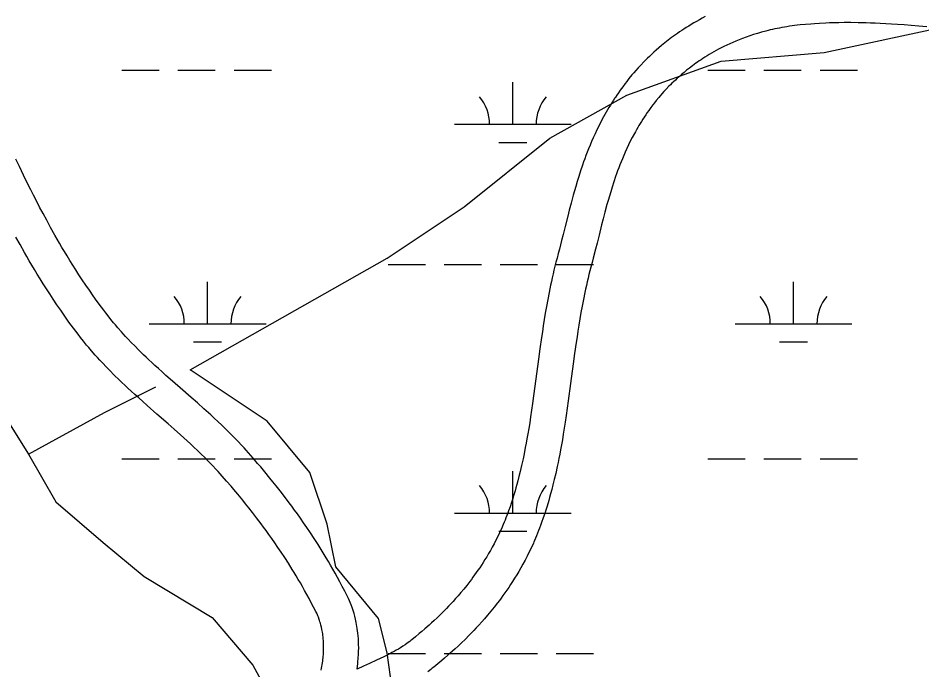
# Model space of a CAD drawing. Extents: x 3177185 to 3215018, y 812988 to 838321.
# Drawn here: x 3182769 to 3183543, y 821531 to 822089 of the extents above; entities that cross this region are included whole.
import ezdxf

# ---------------------------------------------------------------- set-up
doc = ezdxf.new("R2010")
doc.units = 0
for name, color, linetype in [('V-ROAD-CNTR', 7, 'Continuous'), ('V-TOPO-SHOR', 7, 'Continuous'), ('V-WETL-SWMP', 7, 'Continuous')]:
    doc.layers.add(name, color=color, linetype=linetype)

msp = doc.modelspace()

# ---------------------------------------------------------------- linework, layer by layer
at = {"layer": 'V-ROAD-CNTR'}
for points in [[(3183357.56, 822090.1), (3183354.96, 822088.75), (3183352.45, 822087.4), (3183350.04, 822086.07), (3183347.71, 822084.74), (3183345.47, 822083.42), (3183343.32, 822082.11), (3183341.24, 822080.82), (3183339.25, 822079.54), (3183337.32, 822078.28), (3183335.47, 822077.04), (3183333.68, 822075.81), (3183331.93, 822074.58), (3183328.67, 822072.21), (3183325.61, 822069.89), (3183322.78, 822067.66), (3183320.15, 822065.52), (3183317.71, 822063.47), (3183315.46, 822061.5), (3183313.36, 822059.62), (3183311.41, 822057.83), (3183309.61, 822056.12), (3183307.93, 822054.5), (3183306.37, 822052.95), (3183304.9, 822051.46), (3183302.24, 822048.69), (3183299.93, 822046.19), (3183297.93, 822043.95), (3183296.21, 822041.97), (3183294.7, 822040.19), (3183292.16, 822037.1), (3183290.27, 822034.71), (3183288.84, 822032.86), (3183286.78, 822030.11), (3183284.76, 822027.31), (3183283.19, 822025.06), (3183281.68, 822022.85), (3183280.27, 822020.75)], [(3183540.45, 822081.98), (3183533.96, 822082.54), (3183527.93, 822083.02), (3183522.28, 822083.43), (3183516.99, 822083.78), (3183512.04, 822084.07), (3183507.41, 822084.31), (3183503.07, 822084.51), (3183499.01, 822084.66), (3183495.21, 822084.78), (3183491.65, 822084.87), (3183488.34, 822084.93), (3183482.07, 822084.99), (3183476.61, 822084.98), (3183471.85, 822084.92), (3183467.68, 822084.82), (3183464.05, 822084.7), (3183460.89, 822084.58), (3183455.3, 822084.3), (3183451.14, 822084.04), (3183448.05, 822083.81), (3183443.36, 822083.42), (3183438.69, 822082.98), (3183436.35, 822082.73), (3183434.06, 822082.45), (3183431.8, 822082.16), (3183429.58, 822081.84), (3183427.4, 822081.5), (3183425.25, 822081.15), (3183423.15, 822080.78), (3183421.08, 822080.39), (3183419.04, 822079.98), (3183417.04, 822079.57), (3183415.09, 822079.14), (3183413.16, 822078.69), (3183411.26, 822078.23), (3183409.44, 822077.77), (3183405.75, 822076.79), (3183402.24, 822075.78), (3183398.85, 822074.73), (3183395.59, 822073.66), (3183392.45, 822072.56), (3183389.43, 822071.44), (3183386.51, 822070.31), (3183383.71, 822069.17), (3183381.01, 822068.02), (3183378.42, 822066.86), (3183375.91, 822065.7), (3183373.51, 822064.54), (3183371.19, 822063.38), (3183368.97, 822062.22), (3183366.82, 822061.07), (3183364.76, 822059.93), (3183362.77, 822058.79), (3183360.86, 822057.66), (3183359.02, 822056.55), (3183357.25, 822055.45), (3183355.55, 822054.36), (3183353.91, 822053.29), (3183352.33, 822052.23), (3183350.81, 822051.18), (3183349.38, 822050.17), (3183346.54, 822048.11), (3183343.94, 822046.14), (3183341.53, 822044.25), (3183339.3, 822042.43), (3183337.23, 822040.68), (3183335.32, 822039.02), (3183333.54, 822037.42), (3183331.89, 822035.9), (3183330.35, 822034.45), (3183328.93, 822033.07), (3183327.61, 822031.76), (3183326.4, 822030.54), (3183324.09, 822028.13), (3183322.13, 822026), (3183320.44, 822024.11), (3183318.97, 822022.43), (3183317.73, 822020.96), (3183315.51, 822018.26), (3183313.9, 822016.23), (3183312.73, 822014.71), (3183310.96, 822012.34), (3183309.21, 822009.92), (3183307.86, 822007.99), (3183306.55, 822006.07), (3183305.24, 822004.11)], [(3183547.3, 822081.35), (3183540.36, 822081.99)], [(3183280.18, 822020.61), (3183278.83, 822018.53), (3183277.49, 822016.42), (3183276.2, 822014.34), (3183274.96, 822012.29), (3183273.76, 822010.27), (3183272.61, 822008.28), (3183271.51, 822006.32), (3183270.42, 822004.35), (3183268.4, 822000.58), (3183266.51, 821996.89), (3183264.75, 821993.31), (3183263.11, 821989.85), (3183261.59, 821986.49), (3183260.16, 821983.23), (3183258.83, 821980.08), (3183257.58, 821977.02), (3183256.41, 821974.07), (3183255.32, 821971.2), (3183254.29, 821968.42), (3183253.32, 821965.74), (3183252.39, 821963.11), (3183250.7, 821958.11), (3183249.18, 821953.39), (3183247.81, 821948.97), (3183246.57, 821944.84), (3183245.45, 821940.97), (3183244.43, 821937.32), (3183242.59, 821930.57), (3183241.03, 821924.64), (3183239.69, 821919.46), (3183237.42, 821910.45), (3183235.73, 821903.7), (3183234.46, 821898.65), (3183232.52, 821891.08), (3183231.54, 821887.32), (3183230.52, 821883.5), (3183229.62, 821880.07), (3183228.75, 821876.63), (3183227.92, 821873.25), (3183227.13, 821869.92), (3183226.38, 821866.65), (3183225.67, 821863.42), (3183224.98, 821860.23), (3183223.71, 821854), (3183222.55, 821847.95), (3183221.48, 821842.1), (3183220.51, 821836.43), (3183219.6, 821830.94), (3183218.77, 821825.63), (3183217.99, 821820.49), (3183217.26, 821815.5), (3183215.9, 821805.91), (3183214.68, 821796.92), (3183212.46, 821780.15), (3183210.5, 821765.55), (3183209.61, 821759.21), (3183208.75, 821753.28), (3183207.92, 821747.74), (3183207.11, 821742.56), (3183206.33, 821737.72), (3183205.56, 821733.2), (3183204.82, 821728.97), (3183204.1, 821725.01), (3183203.39, 821721.32), (3183202.71, 821717.86), (3183202.05, 821714.63), (3183201.42, 821711.63), (3183200.16, 821705.96), (3183199.01, 821701.03), (3183197.95, 821696.74), (3183196.99, 821693), (3183196.11, 821689.74), (3183195.32, 821686.89), (3183194.61, 821684.43), (3183193.31, 821680.06), (3183192.3, 821676.82), (3183191.52, 821674.42), (3183190.31, 821670.78), (3183189.05, 821667.16), (3183188.32, 821665.13), (3183187.58, 821663.14), (3183186.83, 821661.19), (3183186.07, 821659.28), (3183185.31, 821657.41), (3183184.55, 821655.61), (3183182.92, 821651.86)], [(3183305.33, 822004.25), (3183304.07, 822002.32), (3183302.91, 822000.48), (3183301.78, 821998.67), (3183300.7, 821996.88), (3183299.66, 821995.12), (3183298.66, 821993.39), (3183297.69, 821991.68), (3183296.78, 821990.02), (3183294.98, 821986.66), (3183293.32, 821983.43), (3183291.78, 821980.29), (3183290.33, 821977.23), (3183288.99, 821974.26), (3183287.72, 821971.37), (3183286.54, 821968.57), (3183285.42, 821965.84), (3183284.37, 821963.19), (3183283.39, 821960.61), (3183282.46, 821958.11), (3183281.58, 821955.67), (3183280.75, 821953.33), (3183279.18, 821948.69), (3183277.78, 821944.34), (3183276.51, 821940.24), (3183275.35, 821936.37), (3183274.3, 821932.73), (3183273.34, 821929.32), (3183271.57, 821922.81), (3183270.06, 821917.09), (3183268.77, 821912.05), (3183266.51, 821903.13), (3183264.82, 821896.38), (3183263.53, 821891.27), (3183261.57, 821883.57), (3183260.55, 821879.68), (3183259.53, 821875.83), (3183258.66, 821872.55), (3183257.85, 821869.37), (3183257.08, 821866.23), (3183256.35, 821863.12), (3183255.65, 821860.06), (3183254.98, 821857.04), (3183254.35, 821854.09), (3183253.14, 821848.17), (3183252.04, 821842.44), (3183251.02, 821836.86), (3183250.09, 821831.44), (3183249.22, 821826.17), (3183248.41, 821821.04), (3183247.66, 821816.06), (3183246.95, 821811.23), (3183245.62, 821801.8), (3183244.42, 821792.93), (3183242.2, 821776.18), (3183240.22, 821761.47), (3183239.31, 821754.99), (3183238.43, 821748.91), (3183237.58, 821743.2), (3183236.74, 821737.84), (3183235.93, 821732.81), (3183235.13, 821728.09), (3183234.35, 821723.67), (3183233.59, 821719.51), (3183232.85, 821715.61), (3183232.13, 821711.96), (3183231.43, 821708.53), (3183230.74, 821705.29), (3183229.41, 821699.29), (3183228.18, 821694.02), (3183227.04, 821689.4), (3183226, 821685.36), (3183225.05, 821681.83), (3183224.19, 821678.74), (3183223.4, 821676.01), (3183222, 821671.31), (3183220.9, 821667.77), (3183220.03, 821665.08), (3183218.71, 821661.11), (3183217.33, 821657.14), (3183216.49, 821654.8), (3183215.64, 821652.52), (3183214.77, 821650.28), (3183213.91, 821648.09), (3183213.03, 821645.95), (3183212.14, 821643.81), (3183210.42, 821639.87)], [(3182922.48, 821759.59), (3182917.32, 821764.13), (3182907.65, 821772.59), (3182899.25, 821779.96), (3182895.62, 821783.17), (3182892.24, 821786.18), (3182889.1, 821789.02), (3182886.17, 821791.68), (3182883.45, 821794.19), (3182880.92, 821796.54), (3182878.57, 821798.76), (3182876.4, 821800.84), (3182872.33, 821804.8), (3182868.84, 821808.29), (3182865.83, 821811.38), (3182863.24, 821814.1), (3182860.99, 821816.5), (3182859.05, 821818.62), (3182857.4, 821820.47), (3182854.48, 821823.8), (3182852.34, 821826.31), (3182850.78, 821828.18), (3182848.43, 821831.07), (3182846.12, 821834.01), (3182844.17, 821836.54), (3182842.26, 821839.06), (3182840.4, 821841.53), (3182836.77, 821846.47), (3182833.32, 821851.26), (3182830.05, 821855.93), (3182826.92, 821860.47), (3182823.95, 821864.89), (3182821.11, 821869.2), (3182818.4, 821873.39), (3182815.81, 821877.47), (3182813.33, 821881.44), (3182810.96, 821885.3), (3182808.69, 821889.06), (3182806.51, 821892.71), (3182804.43, 821896.27), (3182802.43, 821899.73), (3182800.51, 821903.07), (3182796.82, 821909.65), (3182793.43, 821915.84), (3182790.29, 821921.68), (3182787.38, 821927.19), (3182784.67, 821932.39), (3182782.16, 821937.29), (3182779.82, 821941.91), (3182777.65, 821946.25), (3182773.6, 821954.49), (3182770.08, 821961.75), (3182767.03, 821968.15)], [(3182902.65, 821737.08), (3182897.53, 821741.59), (3182887.88, 821750.02), (3182879.42, 821757.45), (3182875.69, 821760.74), (3182872.22, 821763.85), (3182868.96, 821766.78), (3182865.91, 821769.56), (3182863.06, 821772.18), (3182860.4, 821774.66), (3182857.91, 821777.01), (3182855.57, 821779.25), (3182851.26, 821783.45), (3182847.5, 821787.21), (3182844.24, 821790.55), (3182841.41, 821793.52), (3182838.96, 821796.15), (3182836.83, 821798.47), (3182834.96, 821800.56), (3182831.77, 821804.19), (3182829.4, 821806.98), (3182827.61, 821809.12), (3182825, 821812.33), (3182822.45, 821815.58), (3182820.34, 821818.31), (3182818.31, 821820.99), (3182816.32, 821823.64), (3182812.51, 821828.82), (3182808.87, 821833.88), (3182805.41, 821838.81), (3182802.12, 821843.6), (3182798.98, 821848.26), (3182795.99, 821852.79), (3182793.14, 821857.2), (3182790.42, 821861.48), (3182787.82, 821865.65), (3182785.34, 821869.69), (3182782.96, 821873.63), (3182780.69, 821877.45), (3182778.51, 821881.16), (3182776.42, 821884.77), (3182774.41, 821888.29), (3182770.59, 821895.09), (3182767.07, 821901.52)], [(3183059.27, 821531.75), (3183059.87, 821536.64), (3183060.06, 821538.46), (3183060.23, 821540.23), (3183060.36, 821541.95), (3183060.47, 821543.67), (3183060.61, 821546.86), (3183060.66, 821549.9), (3183060.64, 821552.75), (3183060.55, 821555.43), (3183060.41, 821557.94), (3183060.23, 821560.29), (3183060.01, 821562.49), (3183059.76, 821564.55), (3183059.49, 821566.48), (3183059.21, 821568.28), (3183058.92, 821569.96), (3183058.6, 821571.6), (3183057.98, 821574.47), (3183057.35, 821577.04), (3183056.73, 821579.27), (3183056.15, 821581.21), (3183055.61, 821582.9), (3183055.08, 821584.42), (3183054.17, 821586.91), (3183053.4, 821588.81), (3183052.78, 821590.28), (3183051.84, 821592.36), (3183050.85, 821594.38), (3183048.7, 821598.61), (3183046.6, 821602.62), (3183044.54, 821606.5), (3183042.51, 821610.22), (3183040.52, 821613.82), (3183038.56, 821617.28), (3183036.63, 821620.62), (3183034.75, 821623.84), (3183032.91, 821626.94), (3183031.1, 821629.94), (3183029.31, 821632.84), (3183025.84, 821638.38), (3183022.52, 821643.56), (3183019.35, 821648.38), (3183016.33, 821652.86), (3183013.47, 821657.04), (3183010.74, 821660.93), (3183008.16, 821664.57), (3183005.72, 821667.95), (3183003.4, 821671.12), (3183001.2, 821674.08), (3182997.06, 821679.56), (3182993.37, 821684.34), (3182990.1, 821688.49), (3182987.21, 821692.11), (3182984.64, 821695.27), (3182980.15, 821700.73), (3182976.72, 821704.81), (3182974.11, 821707.87), (3182970.19, 821712.41), (3182966.22, 821716.92), (3182964.36, 821719.01), (3182962.51, 821721.05), (3182960.65, 821723.05), (3182957.03, 821726.88), (3182953.48, 821730.55), (3182950, 821734.04), (3182946.61, 821737.37), (3182943.31, 821740.55), (3182940.09, 821743.59), (3182936.97, 821746.51), (3182933.92, 821749.31), (3182928.04, 821754.63), (3182922.54, 821759.54)], [(3183028.54, 821530.85), (3183028.88, 821532.5), (3183029.19, 821534.1), (3183029.45, 821535.65), (3183029.69, 821537.17), (3183029.89, 821538.63), (3183030.06, 821540.06), (3183030.21, 821541.44), (3183030.34, 821542.78), (3183030.44, 821544.07), (3183030.51, 821545.28), (3183030.62, 821547.76), (3183030.66, 821550.02), (3183030.64, 821552.13), (3183030.58, 821554.1), (3183030.47, 821555.93), (3183030.34, 821557.65), (3183030.18, 821559.23), (3183030.01, 821560.71), (3183029.82, 821562.08), (3183029.62, 821563.36), (3183029.41, 821564.55), (3183029.21, 821565.59), (3183028.75, 821567.71), (3183028.31, 821569.47), (3183027.9, 821570.99), (3183027.5, 821572.29), (3183027.14, 821573.43), (3183026.82, 821574.35), (3183026.17, 821576.12), (3183025.67, 821577.35), (3183025.31, 821578.22), (3183024.68, 821579.61), (3183024, 821581), (3183022.03, 821584.86), (3183020.06, 821588.63), (3183018.13, 821592.27), (3183016.22, 821595.77), (3183014.34, 821599.16), (3183012.5, 821602.41), (3183010.69, 821605.56), (3183008.91, 821608.59), (3183007.17, 821611.52), (3183005.47, 821614.34), (3183003.81, 821617.04), (3183000.51, 821622.32), (3182997.37, 821627.2), (3182994.37, 821631.76), (3182991.52, 821636), (3182988.8, 821639.96), (3182986.22, 821643.65), (3182983.78, 821647.09), (3182981.45, 821650.31), (3182979.26, 821653.31), (3182977.19, 821656.1), (3182973.22, 821661.35), (3182969.71, 821665.9), (3182966.59, 821669.85), (3182963.84, 821673.3), (3182961.42, 821676.29), (3182957.09, 821681.54), (3182953.81, 821685.44), (3182951.34, 821688.34), (3182947.57, 821692.7), (3182943.77, 821697.02), (3182942.07, 821698.93), (3182940.38, 821700.78), (3182938.73, 821702.57), (3182935.37, 821706.13), (3182932.09, 821709.51), (3182928.86, 821712.75), (3182925.69, 821715.86), (3182922.59, 821718.85), (3182919.55, 821721.73), (3182916.58, 821724.5), (3182913.7, 821727.15), (3182908, 821732.31), (3182902.59, 821737.13)], [(3183183.03, 821652.12), (3183181.4, 821648.55), (3183179.82, 821645.25), (3183178.23, 821642.08), (3183176.64, 821639.04), (3183175.05, 821636.11), (3183173.48, 821633.3), (3183171.91, 821630.59), (3183170.35, 821628), (3183168.81, 821625.5), (3183167.28, 821623.09), (3183165.77, 821620.78), (3183164.29, 821618.56), (3183162.82, 821616.41), (3183161.37, 821614.35), (3183159.95, 821612.37), (3183158.55, 821610.46), (3183157.18, 821608.62), (3183155.85, 821606.87), (3183153.17, 821603.44), (3183150.62, 821600.29), (3183148.17, 821597.36), (3183145.84, 821594.64), (3183143.61, 821592.11), (3183141.5, 821589.77), (3183139.48, 821587.58), (3183137.57, 821585.55), (3183135.76, 821583.67), (3183134.06, 821581.93), (3183130.76, 821578.64), (3183127.85, 821575.81), (3183125.27, 821573.37), (3183122.98, 821571.26), (3183120.98, 821569.44), (3183117.36, 821566.23), (3183114.64, 821563.87), (3183112.59, 821562.14), (3183109.45, 821559.53), (3183106.29, 821556.96), (3183105.29, 821556.17), (3183104.34, 821555.45), (3183102.32, 821553.97), (3183100.37, 821552.61), (3183098.44, 821551.32), (3183096.53, 821550.12), (3183094.65, 821548.97), (3183092.8, 821547.89), (3183090.98, 821546.86), (3183089.18, 821545.88), (3183087.43, 821544.95), (3183085.73, 821544.08), (3183082.29, 821542.36), (3183079.04, 821540.79), (3183075.95, 821539.35), (3183069.97, 821536.62), (3183064.66, 821534.22), (3183059.27, 821531.75)], [(3183210.31, 821639.62), (3183208.56, 821635.81), (3183206.75, 821632.04), (3183204.94, 821628.42), (3183203.13, 821624.95), (3183201.33, 821621.62), (3183199.53, 821618.43), (3183197.75, 821615.36), (3183195.98, 821612.41), (3183194.24, 821609.58), (3183192.51, 821606.86), (3183190.81, 821604.24), (3183189.13, 821601.74), (3183187.48, 821599.32), (3183185.85, 821597), (3183184.25, 821594.77), (3183182.68, 821592.63), (3183181.14, 821590.56), (3183179.61, 821588.55), (3183176.65, 821584.77), (3183173.8, 821581.24), (3183171.08, 821577.98), (3183168.48, 821574.95), (3183166, 821572.15), (3183163.66, 821569.54), (3183161.42, 821567.12), (3183159.31, 821564.88), (3183157.3, 821562.79), (3183155.38, 821560.83), (3183151.81, 821557.26), (3183148.61, 821554.15), (3183145.77, 821551.47), (3183143.26, 821549.14), (3183141.02, 821547.11), (3183137.13, 821543.66), (3183134.15, 821541.08), (3183131.88, 821539.16), (3183128.48, 821536.33), (3183125.03, 821533.54), (3183123.71, 821532.49), (3183122.35, 821531.45), (3183119.79, 821529.57)]]:
    msp.add_lwpolyline(points, dxfattribs=at)
at = {"layer": 'V-TOPO-SHOR'}
for points in [[(3182620.76, 822117.28), (3182620.76, 822035.8), (3182632.4, 821965.96), (3182649.86, 821919.4), (3182678.96, 821872.85), (3182777.9, 821715.71), (3182801.18, 821674.97), (3182841.92, 821640.05), (3182876.84, 821610.95), (3182935.04, 821576.03), (3182969.96, 821535.29), (3183004.88, 821471.27), (3182999.06, 821395.62), (3182958.32, 821349.06), (3182888.48, 821325.78), (3182789.54, 821290.86), (3182713.88, 821261.76), (3182649.86, 821226.84), (3182661.5, 821174.46), (3182655.68, 821139.54)], [(3182916.23, 821787.99), (3183085, 821883.38), (3183151.03, 821927.4), (3183224.41, 821986.1), (3183290.45, 822022.79), (3183371.16, 822052.14), (3183459.21, 822059.48), (3183561.94, 822081.49), (3183649.99, 822110.84), (3183723.36, 822110.84), (3183811.42, 822110.84), (3183892.13, 822096.17), (3183994.85, 822096.17), (3184082.9, 822052.14), (3184119.59, 822015.45), (3184200.31, 821993.44), (3184236.99, 821993.44), (3184259.01, 821986.1), (3184288.36, 821964.09), (3184325.04, 821905.39)], [(3183290.45, 821105.6), (3183246.42, 821156.96), (3183187.72, 821215.66), (3183165.71, 821252.35), (3183158.37, 821303.71), (3183143.7, 821362.41), (3183114.35, 821413.77), (3183099.67, 821428.45), (3183092.33, 821450.46), (3183092.33, 821494.49), (3183085, 821545.85), (3183077.66, 821575.2), (3183040.97, 821619.22), (3183033.63, 821655.91), (3183018.96, 821699.94), (3182982.27, 821743.96), (3182982.27, 821743.96), (3182916.23, 821787.99)], [(3182777.9, 821715.71), (3182842.86, 821751.3), (3182886.88, 821773.31)]]:
    msp.add_lwpolyline(points, dxfattribs=at)
at = {"layer": 'V-WETL-SWMP'}
for p, q in [((3182857.87, 822044.4), (3182889.87, 822044.4)), ((3182905.87, 822044.4), (3182937.87, 822044.4)), ((3182953.87, 822044.4), (3182985.87, 822044.4)), ((3183359.78, 822044.4), (3183391.78, 822044.4)), ((3183407.78, 822044.4), (3183439.78, 822044.4)), ((3183455.78, 822044.4), (3183487.78, 822044.4)), ((3183192.71, 821997.97), (3183192.71, 822033.97)), ((3183142.71, 821997.97), (3183242.71, 821997.97)), ((3183180.71, 821982.54), (3183204.71, 821982.54)), ((3183085.87, 821877.9), (3183117.87, 821877.9)), ((3183133.87, 821877.9), (3183165.87, 821877.9)), ((3183181.87, 821877.9), (3183213.87, 821877.9)), ((3183229.87, 821877.9), (3183261.87, 821877.9)), ((3182931.28, 821827.16), (3182931.28, 821863.16)), ((3183433.18, 821827.16), (3183433.18, 821863.16)), ((3182881.28, 821827.16), (3182981.28, 821827.16)), ((3183383.18, 821827.16), (3183483.18, 821827.16)), ((3182919.28, 821811.73), (3182943.28, 821811.73)), ((3183421.18, 821811.73), (3183445.18, 821811.73)), ((3182857.87, 821711.73), (3182889.87, 821711.73)), ((3182905.87, 821711.73), (3182937.87, 821711.73)), ((3182953.87, 821711.73), (3182985.87, 821711.73)), ((3183359.78, 821711.73), (3183391.78, 821711.73)), ((3183407.78, 821711.73), (3183439.78, 821711.73)), ((3183455.78, 821711.73), (3183487.78, 821711.73)), ((3183192.71, 821665.3), (3183192.71, 821701.3)), ((3183142.71, 821665.3), (3183242.71, 821665.3)), ((3183180.71, 821649.87), (3183204.71, 821649.87)), ((3183085.87, 821545.23), (3183117.87, 821545.23)), ((3183133.87, 821545.23), (3183165.87, 821545.23)), ((3183181.87, 821545.23), (3183213.87, 821545.23)), ((3183229.87, 821545.23), (3183261.87, 821545.23))]:
    msp.add_line(p, q, dxfattribs=at)
for centre, start, end in [((3183137.47, 821998.45), 359.22818, 40.77184), ((3183247.96, 821998.45), 139.22818, 180.77184), ((3182876.03, 821827.63), 359.22818, 40.77184), ((3182986.52, 821827.63), 139.22818, 180.77184), ((3183377.94, 821827.63), 359.22818, 40.77184), ((3183488.43, 821827.63), 139.22818, 180.77184), ((3183137.47, 821665.77), 359.22818, 40.77184), ((3183247.96, 821665.77), 139.22818, 180.77184)]:
    msp.add_arc(centre, 35.25, start, end, dxfattribs=at)

doc.saveas('drawing.dxf')
